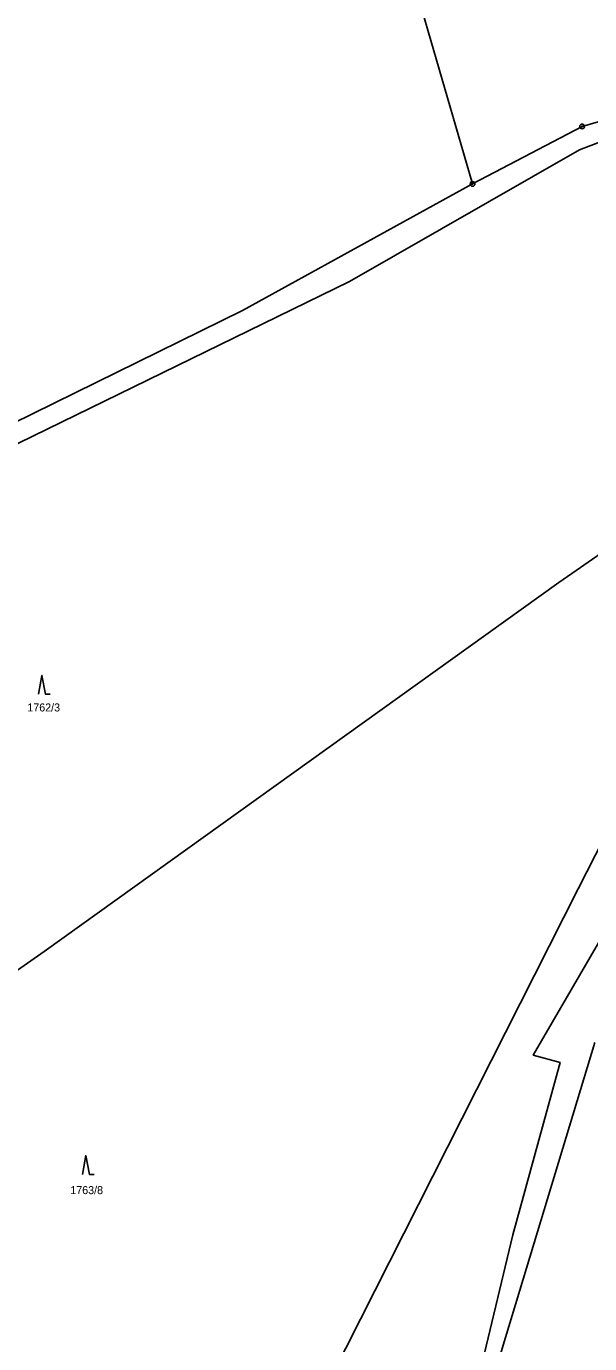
# Model space of a CAD drawing. Extents: x -445050 to -440454, y -1134563 to -1129741.
# Drawn here: x -444211.3 to -444091.6, y -1134061.3 to -1133781.5 of the extents above; entities that cross this region are included whole.
import ezdxf

# ---------------------------------------------------------------- set-up
doc = ezdxf.new("R2010")
doc.units = 0
for name, color, linetype in [('Vrstva 1', 7, 'Continuous'), ('Vrstva 18', 7, 'Continuous'), ('Vrstva 24', 7, 'Continuous'), ('Vrstva 25', 7, 'Continuous'), ('Vrstva 52', 7, 'Continuous')]:
    doc.layers.add(name, color=color, linetype=linetype)

msp = doc.modelspace()

# ---------------------------------------------------------------- linework, layer by layer
at = {"layer": 'Vrstva 1'}
for points in [[(-444127.14, -1133778.42), (-444116.49, -1133814.96)], [(-444040.41, -1133787.38), (-444093.76, -1133807.76)], [(-444093.2, -1133802.76), (-444040.41, -1133787.38)], [(-444116.49, -1133814.96), (-444093.2, -1133802.76)], [(-444093.76, -1133807.76), (-444142.65, -1133835.69)], [(-444165.39, -1133841.84), (-444116.49, -1133814.96)], [(-444142.65, -1133835.69), (-444289.61, -1133907.39)], [(-444325.71, -1133920.67), (-444165.39, -1133841.84)], [(-444098.19, -1133899.59), (-444040.46, -1133859.7)], [(-444094.02, -1133964.71), (-444040.46, -1133859.7)], [(-444207.55, -1133978.02), (-444098.19, -1133899.59)], [(-444149.6, -1134074.45), (-444094.02, -1133964.71)], [(-444349.74, -1134077.38), (-444207.55, -1133978.02)], [(-444090.51, -1133997.29), (-444111.09, -1134065.36)]]:
    msp.add_lwpolyline(points, dxfattribs=at)
at = {"layer": 'Vrstva 24'}
for centre, radius in [((-444093.2, -1133802.76), 0.5), ((-444093.2, -1133802.76), 0.1), ((-444116.49, -1133814.96), 0.5), ((-444116.49, -1133814.96), 0.1)]:
    msp.add_circle(centre, radius, dxfattribs=at)
at = {"layer": 'Vrstva 25'}
for points in [[(-444208.73, -1133923.36), (-444208.03, -1133919.36), (-444207.23, -1133923.36), (-444206.23, -1133923.36)], [(-444199.41, -1134025.33), (-444198.71, -1134021.33), (-444197.91, -1134025.33), (-444196.91, -1134025.33)]]:
    msp.add_lwpolyline(points, dxfattribs=at)
at = {"layer": 'Vrstva 52'}
msp.add_lwpolyline([(-444114.37, -1134065.11), (-444107.92, -1134038.19), (-444097.91, -1134001.58), (-444103.59, -1134000), (-444065.53, -1133934.49), (-444052.34, -1133915.97), (-444004.23, -1133881.91), (-444003.8, -1133880.64), (-444007.21, -1133877.66), (-444007.21, -1133875.53), (-443991.67, -1133852.11), (-443979.54, -1133831.89), (-443972.95, -1133821.66), (-443958.43, -1133799.13), (-443951.39, -1133788.2), (-443944.39, -1133777.33)], dxfattribs=at)

# ---------------------------------------------------------------- texts
at = {"layer": 'Vrstva 18'}
for s, p in [('1762/3', (-444211.11, -1133927.01)), ('1763/8', (-444201.98, -1134029.53))]:
    msp.add_text(s, height=1.7, dxfattribs=at).set_placement(p)

doc.saveas('drawing.dxf')
